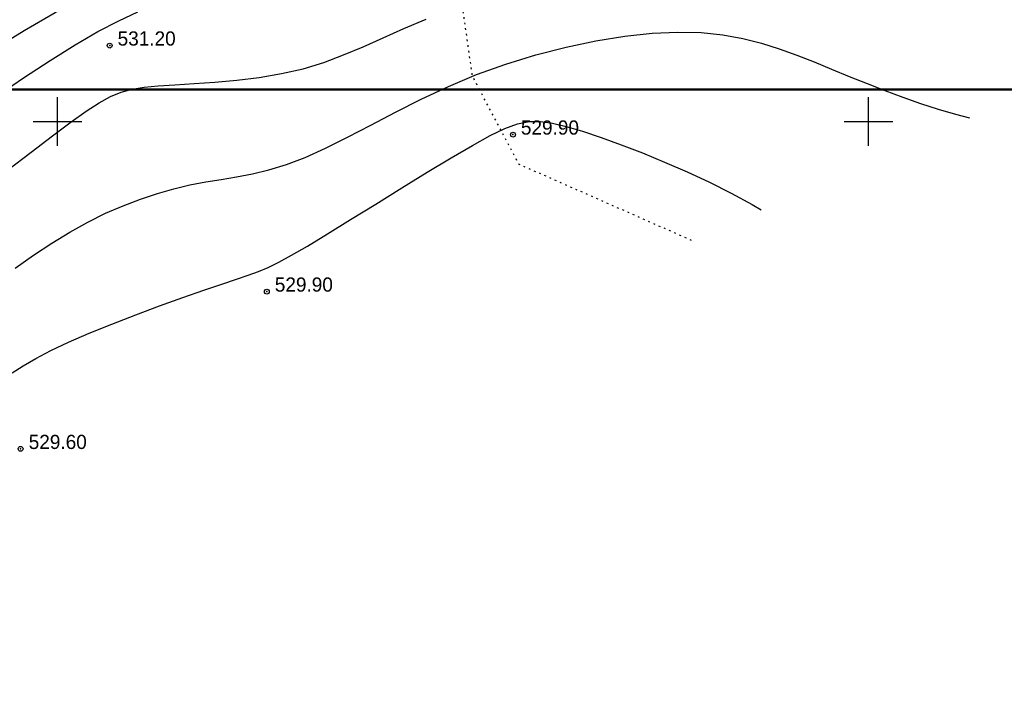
# Model space of a CAD drawing. Extents: x 10527 to 38813, y 13847 to 37526.
# Tile 891 of 1056: x 35701 to 35761, y 36104 to 36144. Entities that reach past the tile are written whole.
import ezdxf

# ---------------------------------------------------------------- set-up
doc = ezdxf.new("R2010")
doc.units = 0
doc.header["$LTSCALE"] = 0.5
doc.header["$MEASUREMENT"] = 0
doc.header["$PDMODE"] = 32
doc.header["$PDSIZE"] = 0.3
doc.linetypes.add('CONTI', pattern=[0])
doc.linetypes.add('Контура низ откосов  Штриховая 0.1-0.5 - - - - - - -', pattern=[0.6, 0.1, -0.5])
for name, color, linetype in [('(004) Точки рельефа', 7, 'Continuous'), ('(007) Здания', 7, 'Continuous'), ('(034) Формы рельефа', 32, 'Continuous'), ('GORIZDEFAULT', 32, 'CONTI'), ('PI_TTDEFAULT', 5, 'CONTI'), ('SETKR', 2, 'CONTI')]:
    doc.layers.add(name, color=color, linetype=linetype)
doc.layers.add('(032) Горизонтали утолщенные', color=32, linetype='Continuous', lineweight=30)
doc.layers.add('.', color=7, linetype='Continuous', lineweight=15)
doc.styles.add('D-431', font='txt')

# ---------------------------------------------------------------- blocks, each defined once
blk = doc.blocks.new('BL_333')
at = {"color": 0}
for p, q in [((0, -1.5), (0, 1.5)), ((-1.5, 0), (1.5, 0))]:
    blk.add_line(p, q, dxfattribs=at)
blk = doc.blocks.new('gergrgrre')
at = {"layer": '(032) Горизонтали утолщенные', "color": 32}
for points in [[(360546.16, 4200254.53, 532), (360547.94, 4200255.61, 532), (360549.85, 4200256.71, 532), (360551.88, 4200257.78, 532), (360554.02, 4200258.8, 532), (360556.2, 4200259.76, 532), (360558.35, 4200260.65, 532), (360560.42, 4200261.46, 532), (360562.33, 4200262.18, 532), (360564.03, 4200262.79, 532), (360565.43, 4200263.28, 532), (360568.37, 4200264.26, 532), (360568.39, 4200264.27, 532)], [(360547.2, 4200234.51, 530), (360547.88, 4200234.94, 530), (360548.67, 4200235.39, 530), (360549.6, 4200235.88, 530), (360550.69, 4200236.39, 530), (360551.96, 4200236.95, 530), (360553.36, 4200237.51, 530), (360554.83, 4200238.08, 530), (360556.3, 4200238.63, 530), (360557.72, 4200239.14, 530), (360559.02, 4200239.6, 530), (360560.13, 4200239.98, 530), (360561.03, 4200240.27, 530), (360561.76, 4200240.52, 530), (360562.39, 4200240.75, 530), (360562.99, 4200241, 530), (360563.65, 4200241.32, 530), (360564.43, 4200241.75, 530), (360565.41, 4200242.32, 530), (360566.64, 4200243.07, 530), (360568.07, 4200243.95, 530), (360569.62, 4200244.91, 530), (360571.22, 4200245.9, 530), (360572.79, 4200246.87, 530), (360574.28, 4200247.76, 530), (360575.59, 4200248.53, 530), (360576.68, 4200249.13, 530), (360577.58, 4200249.56, 530), (360578.36, 4200249.85, 530), (360579.07, 4200249.99, 530), (360579.77, 4200250, 530), (360580.52, 4200249.9, 530), (360581.37, 4200249.7, 530), (360582.37, 4200249.4, 530), (360583.51, 4200249.02, 530), (360584.75, 4200248.57, 530), (360586.07, 4200248.06, 530), (360587.43, 4200247.5, 530), (360588.82, 4200246.89, 530), (360590.2, 4200246.25, 530), (360591.54, 4200245.58, 530), (360592.83, 4200244.89, 530), (360593.385, 4200244.562, 530)]]:
    blk.add_polyline3d(points, dxfattribs=at)
at = {"layer": '(034) Формы рельефа', "linetype": 'Контура низ откосов  Штриховая 0.1-0.5 - - - - - - -', "flags": 128}
blk.add_lwpolyline([(360589.088, 4200242.668), (360587.705, 4200243.278), (360578.456, 4200247.357), (360575.587, 4200252.782), (360574.721, 4200258.835), (360574.721, 4200265.997), (360578.755, 4200284.89), (360581.481, 4200304.656), (360579.37, 4200314.08), (360561.764, 4200357.786), (360556.279, 4200377.887), (360546.62, 4200399.62), (360536.38, 4200418.02), (360522.245, 4200430.06), (360515.173, 4200439.574), (360507.418, 4200450.007), (360505.582, 4200463.114), (360503.866, 4200475.374), (360498.116, 4200494.428), (360500.15, 4200507.7), (360499.18, 4200521.099), (360498.99, 4200540.38), (360504.242, 4200575.103), (360507.086, 4200605.662), (360505.315, 4200629.074), (360505.686, 4200646.206), (360502.28, 4200658.391), (360491.452, 4200684.326), (360483.224, 4200696.605), (360475.279, 4200704.884), (360460.273, 4200717.366), (360452.09, 4200727.191), (360440.499, 4200743.83), (360425.985, 4200757.822), (360416.473, 4200771.221), (360410.648, 4200787.414), (360404.398, 4200804.789), (360396.966, 4200820.326), (360395.32, 4200831.87), (360395.32, 4200844.595), (360396.661, 4200858.25), (360395.36, 4200875.434), (360394.837, 4200885.743), (360390.271, 4200903.813), (360386.636, 4200912.941), (360386.642, 4200930.777), (360385.427, 4200942.172), (360379.16, 4200953.324), (360362.03, 4200962.62)], dxfattribs=at)
at = {"layer": 'GORIZDEFAULT', "color": 32}
for points in [[(360546.25, 4200251.57, 531.5), (360547.91, 4200252.7, 531.5), (360549.55, 4200253.77, 531.5), (360551.1, 4200254.73, 531.5), (360552.5, 4200255.54, 531.5), (360553.78, 4200256.21, 531.5), (360554.96, 4200256.75, 531.5)], [(360546.93, 4200246.99, 531), (360548.39, 4200248.11, 531), (360549.7, 4200249.11, 531), (360550.84, 4200249.97, 531), (360551.78, 4200250.64, 531), (360552.57, 4200251.16, 531), (360553.27, 4200251.54, 531), (360553.93, 4200251.81, 531), (360554.6, 4200251.99, 531), (360555.34, 4200252.11, 531), (360556.21, 4200252.2, 531), (360557.24, 4200252.27, 531), (360558.42, 4200252.34, 531), (360559.7, 4200252.43, 531), (360561.05, 4200252.55, 531), (360562.43, 4200252.72, 531), (360563.81, 4200252.95, 531), (360565.14, 4200253.25, 531), (360566.42, 4200253.64, 531), (360567.64, 4200254.1, 531), (360568.85, 4200254.61, 531), (360570.08, 4200255.16, 531), (360571.36, 4200255.74, 531), (360572.73, 4200256.31, 531)], [(360547.4, 4200240.96, 530.5), (360548.53, 4200241.75, 530.5), (360549.65, 4200242.49, 530.5), (360550.76, 4200243.18, 530.5), (360551.87, 4200243.79, 530.5), (360552.97, 4200244.34, 530.5), (360554.05, 4200244.81, 530.5), (360555.12, 4200245.22, 530.5), (360556.16, 4200245.57, 530.5), (360557.18, 4200245.85, 530.5), (360558.17, 4200246.09, 530.5), (360559.14, 4200246.27, 530.5), (360560.09, 4200246.43, 530.5), (360561.04, 4200246.59, 530.5), (360562.02, 4200246.78, 530.5), (360563.04, 4200247.02, 530.5), (360564.12, 4200247.35, 530.5), (360565.28, 4200247.79, 530.5), (360566.53, 4200248.35, 530.5), (360567.88, 4200249.03, 530.5), (360569.31, 4200249.77, 530.5), (360570.83, 4200250.57, 530.5), (360572.42, 4200251.37, 530.5), (360574.1, 4200252.15, 530.5), (360575.84, 4200252.89, 530.5), (360577.65, 4200253.54, 530.5), (360579.5, 4200254.11, 530.5), (360581.36, 4200254.59, 530.5), (360583.19, 4200254.98, 530.5), (360584.97, 4200255.26, 530.5), (360586.66, 4200255.44, 530.5), (360588.24, 4200255.51, 530.5), (360589.69, 4200255.48, 530.5), (360591.02, 4200255.34, 530.5), (360592.24, 4200255.12, 530.5), (360593.4, 4200254.83, 530.5), (360594.5, 4200254.48, 530.5), (360595.57, 4200254.09, 530.5), (360596.64, 4200253.67, 530.5), (360597.72, 4200253.23, 530.5), (360598.81, 4200252.78, 530.5), (360599.91, 4200252.34, 530.5), (360601.01, 4200251.91, 530.5), (360602.11, 4200251.49, 530.5), (360603.21, 4200251.11, 530.5), (360604.29, 4200250.76, 530.5), (360605.36, 4200250.45, 530.5), (360606.217, 4200250.219, 530.5)]]:
    blk.add_polyline3d(points, dxfattribs=at)
at = {"layer": 'PI_TTDEFAULT', "color": 5}
for p in [(360553.22, 4200254.68, 531.2), (360578.08, 4200249.19, 529.9), (360562.91, 4200239.51, 529.9), (360547.73, 4200229.82, 529.6)]:
    blk.add_point(p, dxfattribs=at)
at = {"layer": 'SETKR', "color": 92}
for p in [(360550, 4200250), (360600, 4200250)]:
    blk.add_blockref('BL_333', p, dxfattribs=at)
at = {"layer": '(004) Точки рельефа', "style": 'D-431'}
for s, p in [('531.20', (360553.71, 4200254.68)), ('529.90', (360578.57, 4200249.19)), ('529.90', (360563.4, 4200239.51)), ('529.60', (360548.23, 4200229.81))]:
    blk.add_text(s, height=0.875, dxfattribs=at).set_placement(p)

msp = doc.modelspace()

# ---------------------------------------------------------------- hatches: boundary and pattern name
at = {"layer": '.', "ltscale": 0.149071}
h = msp.add_hatch(color=256, dxfattribs=at)
h.dxf.hatch_style = 1
h.set_gradient(color1=(255, 255, 255), tint=1)
h.paths.add_polyline_path([(35043.297, 36082.013), (36343.297, 36082.013), (36343.297, 37217.013), (35043.297, 37217.013)])
h.paths.add_polyline_path([(35058.297, 37202.013), (36328.297, 37202.013), (36328.297, 36097.013), (35058.297, 36097.013)], flags=16)

# ---------------------------------------------------------------- linework, layer by layer
at = {"layer": '(007) Здания', "color": 1, "lineweight": 50, "elevation": 536.5}
msp.add_lwpolyline([(35579.157, 36330.862), (36021.437, 36330.862), (36021.437, 36140.103), (35579.157, 36140.103)], close=True, dxfattribs=at)

# ---------------------------------------------------------------- block references
at = {"linetype": 'Continuous'}
msp.add_blockref('gergrgrre', (-324846.944, -4164111.878), dxfattribs=at)

doc.saveas('drawing.dxf')
